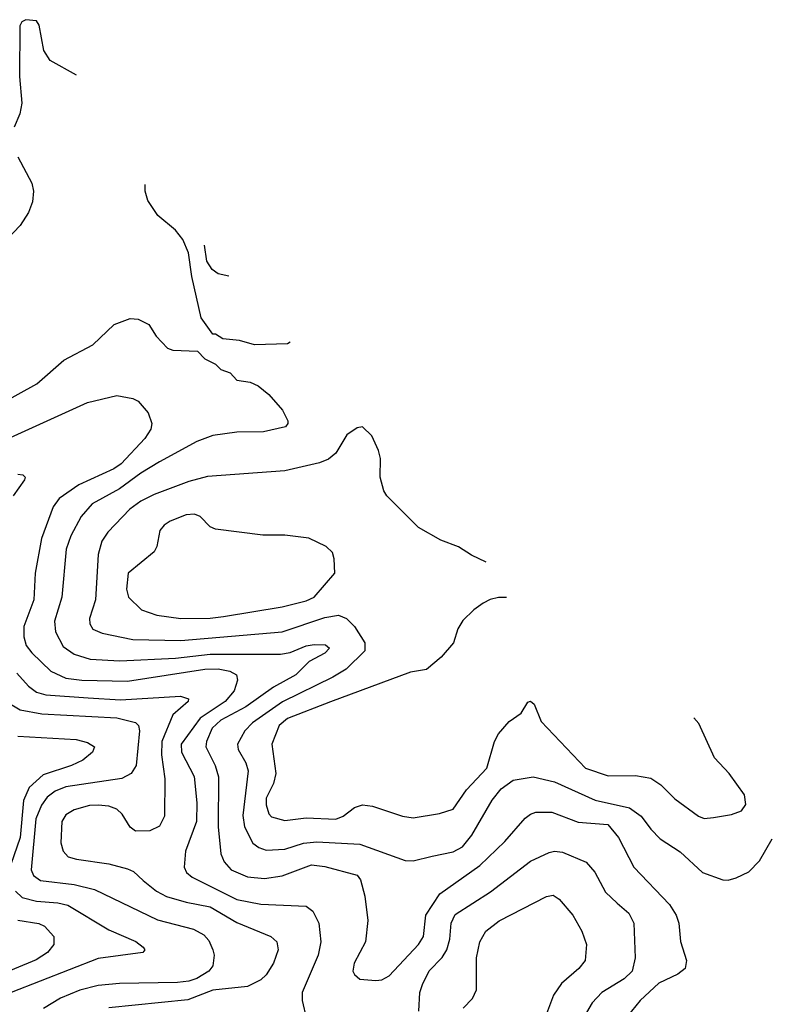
# Model space of a CAD drawing. Extents: x 997026 to 1115308, y 536381 to 619039.
# Tile 479 of 484: x 1093122 to 1095940, y 580351 to 584038. Entities that reach past the tile are written whole.
import ezdxf

# ---------------------------------------------------------------- set-up
doc = ezdxf.new("R2010")
doc.units = 0

msp = doc.modelspace()

# ---------------------------------------------------------------- linework, layer by layer
at = {"layer": '0CON20XD'}
for points in [[(1093334.2, 583829.7), (1093235.8, 583885), (1093212.2, 583922.2), (1093195, 584016.7), (1093185, 584033.3), (1093145, 584037.5), (1093130, 584030), (1093122.5, 584015), (1093120.8, 583825), (1093130, 583725), (1093121.8, 583685), (1093101.3, 583635)], [(1093115, 583524), (1093167.5, 583425), (1093172.9, 583395), (1093170, 583355), (1093154.2, 583315), (1093123.6, 583266.4), (1093044.7, 583185.3)], [(1094134.9, 582829.9), (1094125, 582824), (1094000.5, 582820.5), (1093945, 582836.7), (1093883, 582843), (1093855, 582860), (1093845, 582860), (1093801.2, 582921.2), (1093766.1, 583076.1), (1093753.4, 583165), (1093732.2, 583215), (1093705, 583249.4), (1093639.4, 583305), (1093601.1, 583361.1), (1093591.5, 583395), (1093591.1, 583420.6)], [(1093905.4, 583077), (1093865, 583085.9), (1093841.9, 583101.9), (1093822.9, 583132.9), (1093813.3, 583193.2)], [(1093057.4, 582602.6), (1093185.3, 582674.7), (1093286.8, 582763.2), (1093395, 582820), (1093475, 582896), (1093535, 582918.8), (1093565, 582916.2), (1093605, 582896.2), (1093632.5, 582852.5), (1093675, 582807.5), (1093695, 582800), (1093787, 582797), (1093815, 582767.5), (1093855, 582747.5), (1093875, 582727.5), (1093910, 582715), (1093935, 582687.5), (1093985, 582680), (1094015, 582666.7), (1094055, 582633.8), (1094105.8, 582575.8), (1094125.9, 582535.9), (1094126, 582525), (1094116.8, 582513.2), (1094035, 582494.4), (1093935, 582493.1), (1093845, 582480.6), (1093785, 582458.6), (1093645, 582382), (1093575, 582339.7), (1093495, 582280.9), (1093392.7, 582225), (1093352.3, 582177.7), (1093312.7, 582105), (1093296, 582055), (1093279.1, 581875), (1093251.8, 581785), (1093256.2, 581745), (1093285, 581690.5), (1093325, 581661.4), (1093385, 581643.5), (1093496.4, 581636.4), (1093705, 581647.4), (1093835, 581662), (1094098.2, 581661.8), (1094135, 581667.7), (1094195, 581693.3), (1094225, 581698.1), (1094266.5, 581696.5), (1094281.4, 581685), (1094265, 581665.6), (1094205.9, 581634.1), (1094156.2, 581585), (1094072, 581538), (1093968.8, 581465), (1093875.1, 581414.9), (1093843, 581385), (1093821.1, 581335), (1093818.4, 581315), (1093853.7, 581245), (1093866.7, 581203.3), (1093865.3, 581015), (1093875.5, 580914.5), (1093887.1, 580885), (1093913.5, 580855), (1093975, 580828.6), (1094038.2, 580821.8), (1094105, 580832.1), (1094215, 580873.2), (1094265, 580866.8), (1094385.8, 580835), (1094397.4, 580817.4), (1094414.1, 580755.9), (1094425.8, 580665), (1094416.2, 580585), (1094374.4, 580505), (1094369.4, 580475), (1094375, 580462), (1094395, 580445.7), (1094455, 580440), (1094477.4, 580442.6), (1094505, 580457.1), (1094615, 580574.4), (1094634.4, 580605), (1094642.2, 580685), (1094695.3, 580764.7), (1094845, 580871.3), (1094938.9, 580961.1), (1095015, 581047.8), (1095035, 581063.5), (1095055, 581070), (1095115, 581070.4), (1095212.9, 581032.9), (1095323.7, 581023.7), (1095364, 580975), (1095421.5, 580865), (1095555, 580724.4), (1095580, 580685), (1095589.6, 580655), (1095596.5, 580586.5), (1095619.2, 580515), (1095614, 580485), (1095586.1, 580463.9), (1095515, 580430), (1095445.4, 580365), (1095380.4, 580285)], [(1093087, 582473), (1093375, 582604.6), (1093485, 582630), (1093545, 582618.8), (1093565, 582609.1), (1093602.8, 582565), (1093616.6, 582525), (1093612.9, 582505), (1093590.4, 582469.6), (1093501.2, 582375), (1093474.6, 582355.4), (1093343.7, 582296.3), (1093268.9, 582245), (1093246.4, 582213.6), (1093203.2, 582095), (1093179.4, 581965), (1093174.1, 581865), (1093136.6, 581765), (1093136.7, 581726.8), (1093146, 581695), (1093167, 581667), (1093238, 581598), (1093295, 581572.1), (1093354.8, 581564.8), (1093525, 581561.2), (1093815, 581606), (1093865, 581607.3), (1093908.9, 581598.9), (1093933.1, 581585), (1093937.3, 581565), (1093924.7, 581525), (1093890.5, 581485), (1093797.2, 581422.8), (1093726, 581325), (1093728.1, 581295), (1093775, 581204.2), (1093785.5, 581105.5), (1093783.3, 581035), (1093742.2, 580925), (1093737.5, 580865), (1093746.2, 580845), (1093767.5, 580827.5), (1093935, 580744), (1094025, 580726.1), (1094195, 580718.2), (1094219.9, 580699.9), (1094241.3, 580655), (1094249.2, 580585), (1094240, 580535), (1094179.1, 580395), (1094179.5, 580365), (1094195.8, 580295)], [(1094868.9, 582006.2), (1094813.2, 582033.2), (1094765, 582064.4), (1094698.7, 582088.7), (1094615, 582136.2), (1094496.2, 582255), (1094485, 582273.3), (1094471.1, 582325), (1094472.5, 582395), (1094465.5, 582425), (1094439.8, 582479.8), (1094405, 582512.5), (1094385, 582510), (1094346.3, 582483.7), (1094305, 582414.4), (1094278, 582392), (1094245, 582378), (1094115, 582348.8), (1093825, 582327.5), (1093755, 582307.9), (1093625, 582259.3), (1093574.8, 582235.2), (1093534.6, 582205), (1093451.8, 582118.2), (1093429.5, 582085), (1093415.2, 582035), (1093405.2, 581864.8), (1093383.2, 581795), (1093383.8, 581775), (1093395.6, 581755), (1093430, 581740), (1093545, 581717.5), (1093725, 581713.4), (1094105, 581745.6), (1094265, 581799.1), (1094315, 581807.4), (1094346, 581796), (1094376, 581766), (1094413.6, 581705), (1094413.8, 581675), (1094344.2, 581605.8), (1094294.6, 581575.4), (1094106.2, 581483.8), (1093993.3, 581405), (1093964.6, 581375), (1093936.9, 581325), (1093940.4, 581305), (1093968.8, 581255), (1093977.2, 581225), (1093957.3, 581057.3), (1093963, 581015), (1093995, 580954.6), (1094017.7, 580937.7), (1094045, 580928.6), (1094115, 580931.9), (1094185, 580954.8), (1094235, 580959.6), (1094395, 580950), (1094565, 580889.2), (1094595, 580888.2), (1094666.2, 580906.2), (1094745, 580922.1), (1094779.5, 580940.5), (1094815, 580983.8), (1094890.6, 581115), (1094925, 581157.2), (1094970.1, 581189.9), (1095045, 581203.2), (1095125, 581183.9), (1095276.9, 581115), (1095405, 581086.8), (1095448.7, 581055), (1095485, 581006.5), (1095520.8, 580970.9), (1095595, 580921.8), (1095679.2, 580845), (1095755, 580817.1), (1095775, 580815.8), (1095805, 580824), (1095852.6, 580847.4), (1095891.9, 580888.1), (1095940.3, 580970.4)], [(1093115, 582335.8), (1093133.6, 582333.6), (1093142.5, 582325), (1093140, 582315), (1093097.5, 582255)], [(1093725, 581795.8), (1093835, 581796.8), (1093885, 581803.2), (1094105, 581839.1), (1094195, 581861.1), (1094224.4, 581875), (1094301.4, 581965), (1094299.5, 582019.5), (1094292.7, 582042.7), (1094270, 582065), (1094205, 582096), (1094115, 582107.1), (1094032.7, 582107.3), (1093855, 582130.6), (1093835, 582139.2), (1093797.6, 582177.6), (1093776.4, 582186.4), (1093745, 582183.5), (1093685, 582159.5), (1093662.5, 582145), (1093646.9, 582125), (1093635.6, 582065), (1093625.6, 582045), (1093528.1, 581965), (1093521.1, 581905), (1093529.4, 581875), (1093578.3, 581828.3), (1093635, 581808.4), (1093725, 581795.8)], [(1094944.6, 581874.2), (1094915, 581874.6), (1094883.1, 581866.9), (1094857.4, 581852.6), (1094822.1, 581827.9), (1094781.7, 581788.3), (1094762.7, 581757.3), (1094746.2, 581705), (1094699.7, 581650.3), (1094645.6, 581604.4), (1094585, 581594.3), (1094285, 581483.7), (1094125, 581421.2), (1094093.9, 581395), (1094065.7, 581325), (1094080.5, 581215), (1094072.1, 581177.9), (1094045, 581122.5), (1094045, 581097.5), (1094055, 581063.8), (1094065, 581053.1), (1094115, 581039.6), (1094195, 581048.9), (1094305, 581044.1), (1094332.5, 581055), (1094375, 581087.5), (1094405, 581097.5), (1094442.6, 581092.6), (1094555, 581055.7), (1094595, 581048.6), (1094694.1, 581065.9), (1094745, 581082), (1094795, 581153.6), (1094871.1, 581235), (1094900, 581335), (1094915, 581364.2), (1094955, 581410), (1094999.5, 581440.5), (1095025, 581482.5), (1095035, 581486.2), (1095048.8, 581475), (1095075, 581410), (1095240.6, 581235), (1095325, 581206.6), (1095428.3, 581208.3), (1095485, 581197.5), (1095522.4, 581172.4), (1095575, 581120), (1095664.2, 581055), (1095685, 581046.7), (1095720.6, 581050.6), (1095787.9, 581062.1), (1095825, 581075.8), (1095841.5, 581098.5), (1095836.2, 581135), (1095779.1, 581215), (1095723.7, 581273.7), (1095665, 581402.7), (1095646.4, 581423.2)], [(1093111.4, 581591.4), (1093155, 581542.3), (1093185, 581520), (1093220.1, 581510.1), (1093378.5, 581498.5)], [(1093070.4, 581485), (1093123.5, 581453.5), (1093205, 581439), (1093485, 581424), (1093555, 581406.7), (1093566, 581395), (1093570, 581375), (1093558, 581245)], [(1093378.5, 581498.5), (1093499.1, 581490.9), (1093724.3, 581504.3), (1093753.8, 581495), (1093752, 581485), (1093695.3, 581434.7), (1093654.1, 581335), (1093652.1, 581285), (1093665.3, 581195), (1093663.8, 581055), (1093645, 581017.8), (1093609.2, 581000.8), (1093555, 580998.9), (1093534.8, 581014.8), (1093505, 581063.3), (1093485, 581081.8), (1093455, 581092.9), (1093415, 581097.1), (1093382.5, 581095), (1093325, 581079.5), (1093295, 581060), (1093279.2, 581035), (1093275.5, 580955), (1093284.6, 580924.6), (1093303.7, 580903.7), (1093333.8, 580893.8), (1093455, 580877.3), (1093525, 580858.5), (1093547.9, 580847.9), (1093584.1, 580814.1), (1093634.4, 580775), (1093671.4, 580755), (1093745, 580733), (1093835, 580715.6), (1093935, 580656.9), (1094062, 580605), (1094084.3, 580585), (1094089.4, 580555), (1094072.5, 580505), (1094045, 580461.9), (1094025, 580442.5), (1093975, 580417.7), (1093845, 580403.6), (1093751.9, 580368.1), (1093455, 580337.3)], [(1093115, 581354.7), (1093332.7, 581342.7), (1093375, 581331.8), (1093402, 581315), (1093394.2, 581295), (1093358, 581265), (1093316, 581245), (1093209.3, 581210.7), (1093157.3, 581162.7), (1093135.8, 581114.2), (1093123.8, 580975), (1093089, 580875)], [(1093558, 581245), (1093539.5, 581215), (1093504, 581196), (1093295, 581165.8), (1093255, 581149.5), (1093223.9, 581126.1), (1093203, 581097), (1093182.6, 581045), (1093164, 580855), (1093173.7, 580833.7), (1093200, 580815), (1093325, 580799.3), (1093401.4, 580781.4), (1093637.3, 580667.3), (1093772.2, 580632.2), (1093811.3, 580611.3), (1093829.6, 580589.6), (1093844.6, 580555), (1093849.6, 580535), (1093845.4, 580495), (1093829.4, 580475), (1093785, 580447.8), (1093755, 580437.1), (1093712.2, 580432.2), (1093495, 580429.3), (1093415, 580421.2), (1093346.2, 580403.8), (1093275, 580374.2), (1093210.9, 580335)], [(1094616.3, 580325), (1094620.6, 580395), (1094630.2, 580425), (1094655, 580476.8), (1094703.4, 580526.6), (1094720.9, 580555), (1094732.6, 580595), (1094738, 580655), (1094752.8, 580687.2), (1094885, 580771.6), (1095035, 580887.5), (1095105, 580918.9), (1095125, 580924), (1095155, 580921.1), (1095243, 580883), (1095275, 580845.7), (1095315, 580771.1), (1095359.5, 580729.5), (1095402.8, 580692.8), (1095421.2, 580655), (1095426.6, 580525), (1095415.3, 580475), (1095385, 580446.4), (1095301.2, 580395), (1095265, 580356.4), (1095235.3, 580305)], [(1093105.3, 580775), (1093130.8, 580750.8), (1093185, 580737.4), (1093265, 580731.4), (1093302.1, 580722.1), (1093455, 580629.6), (1093556.1, 580586.1), (1093583.8, 580565), (1093590, 580555), (1093582.5, 580545), (1093415, 580522.3), (1093089.1, 580395)], [(1094782.9, 580337.1), (1094817.5, 580372.5), (1094831.8, 580405), (1094832.9, 580525), (1094844.5, 580585), (1094867.1, 580625), (1094916.9, 580663.1), (1095095, 580754.4), (1095119.3, 580759.3), (1095142.5, 580745), (1095193.1, 580685), (1095227.5, 580625), (1095243.8, 580575), (1095238.8, 580515), (1095216, 580485), (1095151.1, 580428.9), (1095121.1, 580385), (1095094.4, 580315)], [(1093115, 580666.6), (1093193.1, 580653.1), (1093215, 580643.1), (1093249.2, 580605), (1093248.9, 580575), (1093226.2, 580545), (1093183.1, 580516.9), (1093020.3, 580449.7)]]:
    msp.add_lwpolyline(points, dxfattribs=at)

doc.saveas('drawing.dxf')
